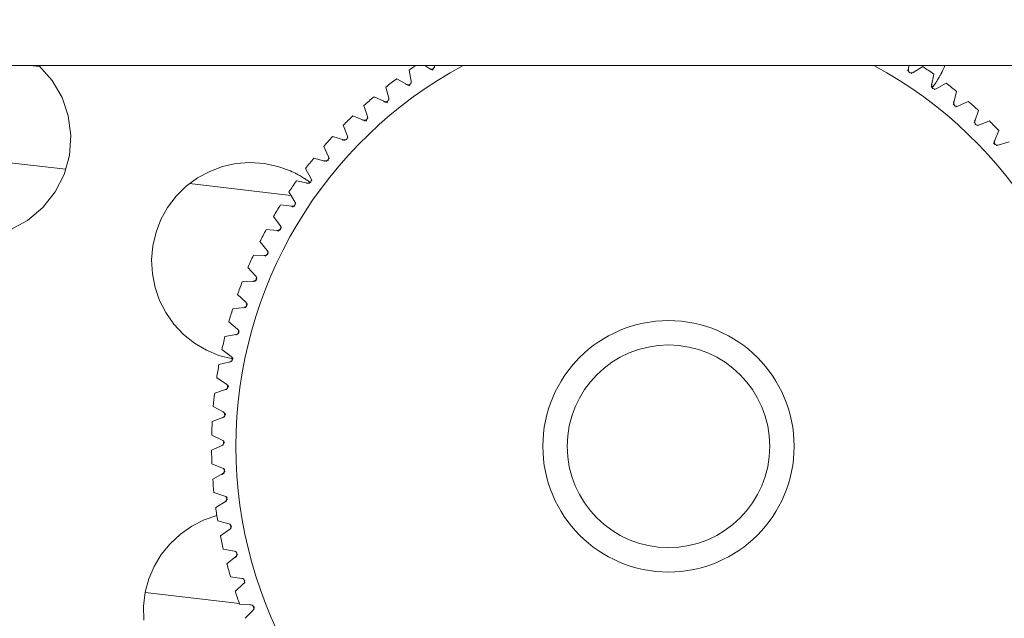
# Model space of a CAD drawing. Header units: metres. Extents: x 1306 to 1412, y -79 to 41.
# Tile 354 of 656: x 1360.8129 to 1360.8452, y -16.9671 to -16.9475. Entities that reach past the tile are written whole.
import ezdxf

# ---------------------------------------------------------------- set-up
doc = ezdxf.new("R2010")
doc.units = ezdxf.units.M
doc.header["$PDMODE"] = 65
doc.linetypes.add('AUSGEZOGEN', pattern=[0])
doc.layers.add('XR$3$Maßlinie 1_50', color=7, linetype='AUSGEZOGEN', lineweight=25)
doc.layers.add('XR$4$Möblierung', color=4, linetype='AUSGEZOGEN', lineweight=13)
doc.styles.add('ARIAL', font='arial.ttf')
doc.dimstyles.new('DIMSTYLE_11', dxfattribs={"dimtxt": 0.15, "dimasz": 0.03000000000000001, "dimexe": 0, "dimexo": 0, "dimgap": 0.075, "dimtad": 2, "dimrnd": 0.005, "dimzin": 4, "dimdsep": 46, "dimtxsty": 'ARIAL', "dimblk1": 'ALL_ML_STRICH', "dimblk2": 'ALL_ML_STRICH', "dimsah": 1, "dimcen": 0, "dimclrd": 3, "dimclre": 3, "dimclrt": 3, "dimadec": 0, "dimazin": 0, "dimtfac": 1, "dimtdec": 0, "dimtix": 1, "dimtmove": 2, "dimatfit": 3, "dimfxl": 0, "dimtzin": 0, "dimlwd": 0, "dimlwe": 25, "dimarcsym": 0})
doc.dimstyles.new('DIMSTYLE_12', dxfattribs={"dimtxt": 0.15, "dimasz": 0.03000000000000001, "dimexe": 0, "dimexo": 0, "dimgap": 0.075, "dimtad": 2, "dimdec": 3, "dimrnd": 0.005, "dimzin": 4, "dimdsep": 46, "dimtxsty": 'ARIAL', "dimblk1": 'ALL_ML_STRICH', "dimblk2": 'ALL_ML_STRICH', "dimsah": 1, "dimcen": 0, "dimclrd": 3, "dimclre": 3, "dimclrt": 3, "dimadec": 0, "dimazin": 0, "dimtfac": 1, "dimtdec": 0, "dimtix": 1, "dimtmove": 2, "dimatfit": 3, "dimfxl": 0, "dimtzin": 0, "dimlwd": 0, "dimlwe": 25, "dimarcsym": 0})
doc.dimstyles.new('DIMSTYLE_24', dxfattribs={"dimtxt": 0.225, "dimasz": 0.15, "dimexe": 0, "dimexo": 0, "dimgap": 0.1125, "dimtad": 2, "dimrnd": 0.005, "dimzin": 4, "dimdsep": 46, "dimtxsty": 'ARIAL', "dimblk1": 'ALL_ML_STRICH', "dimblk2": 'ALL_ML_STRICH', "dimsah": 1, "dimcen": 0, "dimclrd": 3, "dimclre": 3, "dimclrt": 3, "dimadec": 0, "dimazin": 0, "dimtfac": 1, "dimtdec": 0, "dimtix": 1, "dimtmove": 2, "dimatfit": 3, "dimfxl": 0, "dimtzin": 0, "dimlwd": 0, "dimlwe": 25, "dimarcsym": 0})
doc.dimstyles.new('DIMSTYLE_6', dxfattribs={"dimtxt": 0.15, "dimasz": 0.15, "dimexe": 0, "dimexo": 0, "dimgap": 0.075, "dimtad": 2, "dimrnd": 0.005, "dimzin": 4, "dimdsep": 46, "dimtxsty": 'ARIAL', "dimblk1": 'ALL_ML_STRICH', "dimblk2": 'ALL_ML_STRICH', "dimsah": 1, "dimcen": 0, "dimclrd": 3, "dimclre": 3, "dimclrt": 3, "dimadec": 0, "dimazin": 0, "dimtfac": 1, "dimtdec": 0, "dimtix": 1, "dimtmove": 2, "dimatfit": 3, "dimfxl": 0, "dimtzin": 0, "dimlwd": 0, "dimlwe": 25, "dimarcsym": 0})

# ---------------------------------------------------------------- blocks, each defined once
blk = doc.blocks.new('ALL_ML_STRICH')
at = {"color": 0, "linetype": 'ByBlock', "lineweight": -2}
for p, q in [((0, -0.5), (0, 0.5)), ((-0.3, -0.3), (0.3, 0.3)), ((-1, 0), (0.5, 0))]:
    blk.add_line(p, q, dxfattribs=at)
blk = doc.blocks.new('*D765')
at = {"layer": 'DEFPOINTS', "color": 3, "linetype": 'AUSGEZOGEN', "lineweight": 25, "transparency": 33554687}
for p in [(1342.770147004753, -10.15909497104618), (1342.770147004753, -20.11080697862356), (1361.060147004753, -20.30015715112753)]:
    blk.add_point(p, dxfattribs=at)
at = {"layer": 'XR$3$Maßlinie 1_50', "color": 3, "linetype": 'AUSGEZOGEN', "lineweight": -2, "transparency": 33554687}
for p, q in [((1342.770147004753, -10.20909497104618), (1342.770147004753, -10.15909497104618)), ((1342.770147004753, -10.15909497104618), (1361.060147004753, -10.15909497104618)), ((1361.060147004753, -10.20909497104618), (1361.060147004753, -10.15909497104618))]:
    blk.add_line(p, q, dxfattribs=at)
at = {"layer": 'XR$3$Maßlinie 1_50', "color": 3, "linetype": 'AUSGEZOGEN', "lineweight": 25, "transparency": 33554687, "xscale": 0.03000000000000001, "yscale": 0.03000000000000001, "zscale": 0.03000000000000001, "rotation": 180}
blk.add_blockref('ALL_ML_STRICH', (1342.770147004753, -10.15909497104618), dxfattribs=at)
at = {"layer": 'XR$3$Maßlinie 1_50', "color": 3, "linetype": 'AUSGEZOGEN', "lineweight": 25, "transparency": 33554687, "xscale": 0.03000000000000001, "yscale": 0.03000000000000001, "zscale": 0.03000000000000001}
blk.add_blockref('ALL_ML_STRICH', (1361.060147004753, -10.15909497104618), dxfattribs=at)
at = {"layer": 'XR$3$Maßlinie 1_50', "color": 3, "linetype": 'AUSGEZOGEN', "lineweight": 25, "transparency": 33554687, "insert": (1351.919076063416, -10.03153699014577), "char_height": 0.15, "width": 0.6, "attachment_point": 5, "style": 'ARIAL'}
blk.add_mtext('\\W0.80;\\A1;{\\A1;{18.29\\H0.099000;\\S^ ;}}', dxfattribs=at)
blk = doc.blocks.new('*D782')
at = {"layer": 'DEFPOINTS', "color": 3, "linetype": 'AUSGEZOGEN', "lineweight": 25, "transparency": 33554687}
for p in [(1343.120147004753, -10.95909497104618), (1343.120147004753, -20.11122102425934), (1361.060147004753, -20.50340109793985)]:
    blk.add_point(p, dxfattribs=at)
at = {"layer": 'XR$3$Maßlinie 1_50', "color": 3, "linetype": 'AUSGEZOGEN', "lineweight": -2, "transparency": 33554687}
for p, q in [((1343.120147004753, -11.00909497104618), (1343.120147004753, -10.95909497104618)), ((1343.120147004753, -10.95909497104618), (1361.060147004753, -10.95909497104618)), ((1361.060147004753, -11.00909497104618), (1361.060147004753, -10.95909497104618))]:
    blk.add_line(p, q, dxfattribs=at)
at = {"layer": 'XR$3$Maßlinie 1_50', "color": 3, "linetype": 'AUSGEZOGEN', "lineweight": 25, "transparency": 33554687, "xscale": 0.03000000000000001, "yscale": 0.03000000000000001, "zscale": 0.03000000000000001, "rotation": 180}
blk.add_blockref('ALL_ML_STRICH', (1343.120147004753, -10.95909497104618), dxfattribs=at)
at = {"layer": 'XR$3$Maßlinie 1_50', "color": 3, "linetype": 'AUSGEZOGEN', "lineweight": 25, "transparency": 33554687, "xscale": 0.03000000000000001, "yscale": 0.03000000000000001, "zscale": 0.03000000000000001}
blk.add_blockref('ALL_ML_STRICH', (1361.060147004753, -10.95909497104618), dxfattribs=at)
at = {"layer": 'XR$3$Maßlinie 1_50', "color": 3, "linetype": 'AUSGEZOGEN', "lineweight": 25, "transparency": 33554687, "insert": (1352.094444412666, -10.83153699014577), "char_height": 0.15, "width": 0.6, "attachment_point": 5, "style": 'ARIAL'}
blk.add_mtext('\\W0.80;\\A1;{\\A1;{17.94\\H0.099000;\\S^ ;}}', dxfattribs=at)
blk = doc.blocks.new('*D899')
at = {"layer": 'DEFPOINTS', "color": 3, "linetype": 'AUSGEZOGEN', "lineweight": 25, "transparency": 33554687}
for p in [(1342.770147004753, -8.559094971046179), (1361.240147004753, -14.91824644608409), (1342.770147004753, -18.60157549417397)]:
    blk.add_point(p, dxfattribs=at)
at = {"layer": 'XR$3$Maßlinie 1_50', "color": 3, "linetype": 'AUSGEZOGEN', "lineweight": -2, "transparency": 33554687}
for p, q in [((1342.770147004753, -9.15909497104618), (1342.770147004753, -8.559094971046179)), ((1342.770147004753, -8.559094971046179), (1361.240147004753, -8.559094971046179)), ((1361.240147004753, -9.15909497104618), (1361.240147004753, -8.559094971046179))]:
    blk.add_line(p, q, dxfattribs=at)
at = {"layer": 'XR$3$Maßlinie 1_50', "color": 3, "linetype": 'AUSGEZOGEN', "lineweight": 25, "transparency": 33554687, "xscale": 0.15, "yscale": 0.15, "zscale": 0.15, "rotation": 180}
blk.add_blockref('ALL_ML_STRICH', (1342.770147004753, -8.559094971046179), dxfattribs=at)
at = {"layer": 'XR$3$Maßlinie 1_50', "color": 3, "linetype": 'AUSGEZOGEN', "lineweight": 25, "transparency": 33554687, "xscale": 0.15, "yscale": 0.15, "zscale": 0.15}
blk.add_blockref('ALL_ML_STRICH', (1361.240147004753, -8.559094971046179), dxfattribs=at)
at = {"layer": 'XR$3$Maßlinie 1_50', "color": 3, "linetype": 'AUSGEZOGEN', "lineweight": 25, "transparency": 33554687, "insert": (1352.011101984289, -8.392604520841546), "char_height": 0.225, "width": 0.8999999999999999, "attachment_point": 5, "style": 'ARIAL'}
blk.add_mtext('\\W0.80;\\A1;{\\fArial|i0|b1;\\A1;{18.47\\H0.148500;\\S^ ;}}', dxfattribs=at)
blk = doc.blocks.new('*D929')
at = {"layer": 'DEFPOINTS', "color": 3, "linetype": 'AUSGEZOGEN', "lineweight": 25, "transparency": 33554687}
for p in [(1362.146242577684, -15.15824644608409), (1340.424074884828, -17.54324644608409), (1364.271242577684, -17.54324644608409)]:
    blk.add_point(p, dxfattribs=at)
at = {"layer": 'XR$3$Maßlinie 1_50', "color": 3, "linetype": 'AUSGEZOGEN', "lineweight": -2, "transparency": 33554687}
for p, q in [((1340.474074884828, -15.15824644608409), (1340.424074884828, -15.15824644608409)), ((1340.424074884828, -17.54324644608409), (1340.424074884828, -15.15824644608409)), ((1340.474074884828, -17.54324644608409), (1340.424074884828, -17.54324644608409))]:
    blk.add_line(p, q, dxfattribs=at)
at = {"layer": 'XR$3$Maßlinie 1_50', "color": 3, "linetype": 'AUSGEZOGEN', "lineweight": 25, "transparency": 33554687, "xscale": 0.03000000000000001, "yscale": 0.03000000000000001, "zscale": 0.03000000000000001}
for p, rotation in [((1340.424074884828, -15.15824644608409), 90), ((1340.424074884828, -17.54324644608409), 270)]:
    blk.add_blockref('ALL_ML_STRICH', p, dxfattribs=dict(at, rotation=rotation))
at = {"layer": 'XR$3$Maßlinie 1_50', "color": 3, "linetype": 'AUSGEZOGEN', "lineweight": 25, "transparency": 33554687, "insert": (1340.29641458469, -16.32984057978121), "char_height": 0.15, "width": 0.6, "attachment_point": 5, "rotation": 90, "style": 'ARIAL'}
blk.add_mtext('\\W0.80;\\A1;{\\A1;{2.38\\H0.099000;\\S5^ ;}}', dxfattribs=at)
blk = doc.blocks.new('*D938')
at = {"layer": 'DEFPOINTS', "color": 3, "linetype": 'AUSGEZOGEN', "lineweight": 25, "transparency": 33554687}
for p in [(1364.96914176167, -15.15824644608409), (1338.824074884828, -20.29324644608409), (1364.656959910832, -20.29324644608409)]:
    blk.add_point(p, dxfattribs=at)
at = {"layer": 'XR$3$Maßlinie 1_50', "color": 3, "linetype": 'AUSGEZOGEN', "lineweight": -2, "transparency": 33554687}
for p, q in [((1338.874074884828, -15.15824644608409), (1338.824074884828, -15.15824644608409)), ((1338.824074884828, -20.29324644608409), (1338.824074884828, -15.15824644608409)), ((1338.874074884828, -20.29324644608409), (1338.824074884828, -20.29324644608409))]:
    blk.add_line(p, q, dxfattribs=at)
at = {"layer": 'XR$3$Maßlinie 1_50', "color": 3, "linetype": 'AUSGEZOGEN', "lineweight": 25, "transparency": 33554687, "xscale": 0.03000000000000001, "yscale": 0.03000000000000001, "zscale": 0.03000000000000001}
for p, rotation in [((1338.824074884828, -15.15824644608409), 90), ((1338.824074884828, -20.29324644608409), 270)]:
    blk.add_blockref('ALL_ML_STRICH', p, dxfattribs=dict(at, rotation=rotation))
at = {"layer": 'XR$3$Maßlinie 1_50', "color": 3, "linetype": 'AUSGEZOGEN', "lineweight": 25, "transparency": 33554687, "insert": (1338.696414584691, -17.70484057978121), "char_height": 0.15, "width": 0.6, "attachment_point": 5, "rotation": 90, "style": 'ARIAL'}
blk.add_mtext('\\W0.80;\\A1;{\\A1;{5.13\\H0.099000;\\S5^ ;}}', dxfattribs=at)
blk = doc.blocks.new('*D963')
at = {"layer": 'DEFPOINTS', "color": 3, "linetype": 'AUSGEZOGEN', "lineweight": 25, "transparency": 33554687}
for p in [(1360.315868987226, -16.2182464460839), (1360.170906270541, -17.81824644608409), (1361.000147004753, -17.81824644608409)]:
    blk.add_point(p, dxfattribs=at)
at = {"layer": 'XR$3$Maßlinie 1_50', "color": 3, "linetype": 'AUSGEZOGEN', "lineweight": -2, "transparency": 33554687}
for p, q in [((1360.220906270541, -16.2182464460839), (1360.170906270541, -16.2182464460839)), ((1360.170906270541, -17.81824644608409), (1360.170906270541, -16.2182464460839)), ((1360.220906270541, -17.81824644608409), (1360.170906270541, -17.81824644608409))]:
    blk.add_line(p, q, dxfattribs=at)
at = {"layer": 'XR$3$Maßlinie 1_50', "color": 3, "linetype": 'AUSGEZOGEN', "lineweight": 25, "transparency": 33554687, "xscale": 0.15, "yscale": 0.15, "zscale": 0.15}
for p, rotation in [((1360.170906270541, -16.2182464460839), 90), ((1360.170906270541, -17.81824644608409), 270)]:
    blk.add_blockref('ALL_ML_STRICH', p, dxfattribs=dict(at, rotation=rotation))
at = {"layer": 'XR$3$Maßlinie 1_50', "color": 3, "linetype": 'AUSGEZOGEN', "lineweight": 25, "transparency": 33554687, "insert": (1360.043348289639, -17.00937332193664), "char_height": 0.15, "width": 0.4799999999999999, "attachment_point": 5, "rotation": 90, "style": 'ARIAL'}
blk.add_mtext('\\W0.80;\\A1;{\\A1;{1.60\\H0.099000;\\S^ ;}}', dxfattribs=at)
blk = doc.blocks.new('*D1085')
at = {"layer": 'DEFPOINTS', "color": 3, "linetype": 'AUSGEZOGEN', "lineweight": 25, "transparency": 33554687}
for p in [(1366.101203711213, -15.15824644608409), (1339.624074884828, -17.54324644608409), (1365.92579072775, -17.54324644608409)]:
    blk.add_point(p, dxfattribs=at)
at = {"layer": 'XR$3$Maßlinie 1_50', "color": 3, "linetype": 'AUSGEZOGEN', "lineweight": -2, "transparency": 33554687}
for p, q in [((1339.674074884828, -15.15824644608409), (1339.624074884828, -15.15824644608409)), ((1339.624074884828, -17.54324644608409), (1339.624074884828, -15.15824644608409)), ((1339.674074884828, -17.54324644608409), (1339.624074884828, -17.54324644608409))]:
    blk.add_line(p, q, dxfattribs=at)
at = {"layer": 'XR$3$Maßlinie 1_50', "color": 3, "linetype": 'AUSGEZOGEN', "lineweight": 25, "transparency": 33554687, "xscale": 0.03000000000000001, "yscale": 0.03000000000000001, "zscale": 0.03000000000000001}
for p, rotation in [((1339.624074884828, -15.15824644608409), 90), ((1339.624074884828, -17.54324644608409), 270)]:
    blk.add_blockref('ALL_ML_STRICH', p, dxfattribs=dict(at, rotation=rotation))
at = {"layer": 'XR$3$Maßlinie 1_50', "color": 3, "linetype": 'AUSGEZOGEN', "lineweight": 25, "transparency": 33554687, "insert": (1339.49641458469, -16.3298405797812), "char_height": 0.15, "width": 0.6, "attachment_point": 5, "rotation": 90, "style": 'ARIAL'}
blk.add_mtext('\\W0.80;\\A1;{\\A1;{2.38\\H0.099000;\\S5^ ;}}', dxfattribs=at)
blk = doc.blocks.new('COMPLEXOBJECT_326')
at = {"layer": 'XR$4$Möblierung', "color": 52, "linetype": 'AUSGEZOGEN', "lineweight": 13, "transparency": 33554687}
for p, q in [((1361.026628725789, -16.94899408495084), (1360.632078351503, -16.94899408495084)), ((1360.813537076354, -16.94903419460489), (1360.813191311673, -16.94899408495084)), ((1360.825648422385, -16.94914591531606), (1360.825716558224, -16.94951552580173)), ((1360.825864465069, -16.94899974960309), (1360.825861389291, -16.94899382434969)), ((1360.826331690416, -16.94910454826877), (1360.826161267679, -16.94899408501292)), ((1360.826483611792, -16.94899408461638), (1360.826485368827, -16.94900871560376)), ((1360.842039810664, -16.94913158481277), (1360.842058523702, -16.94899408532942)), ((1360.842510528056, -16.94903041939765), (1360.842191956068, -16.94922983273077)), ((1360.825569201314, -16.94962081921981), (1360.825241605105, -16.94943660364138)), ((1360.842800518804, -16.94965047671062), (1360.842874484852, -16.94928198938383)), ((1360.824889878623, -16.94970500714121), (1360.824981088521, -16.95006961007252)), ((1360.843276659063, -16.94957906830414), (1360.8429461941, -16.94975808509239)), ((1360.824840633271, -16.95018394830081), (1360.824502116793, -16.95002066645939)), ((1360.84352714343, -16.9502161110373), (1360.843624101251, -16.94985299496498)), ((1360.824167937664, -16.95031062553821), (1360.824281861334, -16.95066878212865)), ((1360.844006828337, -16.95017474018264), (1360.843665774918, -16.95033265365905)), ((1360.824148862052, -16.95079171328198), (1360.823800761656, -16.95065000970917)), ((1360.844216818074, -16.95082625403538), (1360.844336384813, -16.95046994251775)), ((1360.823485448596, -16.95096037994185), (1360.823621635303, -16.95131067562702)), ((1360.844698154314, -16.9508150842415), (1360.844347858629, -16.95095127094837)), ((1360.82349661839, -16.95144171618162), (1360.823140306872, -16.9513221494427)), ((1360.844866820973, -16.95147849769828), (1360.845008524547, -16.9511303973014)), ((1360.814384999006, -16.95240434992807), (1360.808059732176, -16.95167060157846)), ((1360.822845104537, -16.95165170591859), (1360.823003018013, -16.95199275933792)), ((1360.845347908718, -16.95149757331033), (1360.844989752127, -16.95161149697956)), ((1360.822886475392, -16.9521313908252), (1360.822523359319, -16.95203443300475)), ((1360.822249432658, -16.95238187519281), (1360.822428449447, -16.95271234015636)), ((1360.821771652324, -16.95326122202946), (1360.818437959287, -16.95287450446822)), ((1360.822320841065, -16.9528580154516), (1360.821952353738, -16.95278404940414)), ((1360.821700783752, -16.95314800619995), (1360.821900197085, -16.95346657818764)), ((1360.821801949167, -16.95361872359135), (1360.821429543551, -16.95356804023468)), ((1360.821201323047, -16.95394707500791), (1360.821420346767, -16.95425249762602)), ((1360.821331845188, -16.95441051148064), (1360.820956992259, -16.95438331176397)), ((1360.820753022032, -16.95477592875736), (1360.820990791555, -16.95506699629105)), ((1360.820912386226, -16.95523025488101), (1360.82053656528, -16.95522664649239)), ((1360.820357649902, -16.95563129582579), (1360.820613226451, -16.95590685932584)), ((1360.820545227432, -16.95607471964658), (1360.820169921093, -16.9560947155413)), ((1360.820016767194, -16.95650980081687), (1360.820289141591, -16.95676877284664)), ((1360.82023181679, -16.95694057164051), (1360.819858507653, -16.9569840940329)), ((1360.819731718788, -16.95740797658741), (1360.8200198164, -16.95764933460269)), ((1360.819973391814, -16.95782439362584), (1360.819603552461, -16.95789127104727)), ((1360.819503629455, -16.95832227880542), (1360.819806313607, -16.9585450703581)), ((1360.819770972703, -16.958722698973), (1360.819406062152, -16.95881266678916)), ((1360.81933340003, -16.95924909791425), (1360.819649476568, -16.9594524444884)), ((1360.819625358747, -16.95963194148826), (1360.819266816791, -16.95974464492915)), ((1360.819221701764, -16.96018477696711), (1360.819549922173, -16.9603678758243)), ((1360.819537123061, -16.96054853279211), (1360.819186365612, -16.96068352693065)), ((1360.819168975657, -16.96112562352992), (1360.819508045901, -16.9612877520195)), ((1360.819506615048, -16.96146885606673), (1360.819165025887, -16.96162560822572)), ((1360.819175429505, -16.96206792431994), (1360.819524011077, -16.96220844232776)), ((1360.819533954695, -16.96238927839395), (1360.819202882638, -16.96256716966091)), ((1360.819241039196, -16.96300796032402), (1360.819597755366, -16.96312631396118)), ((1360.819619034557, -16.96330616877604), (1360.819299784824, -16.96350449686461)), ((1360.819365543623, -16.96394202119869), (1360.819728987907, -16.96403774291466)), ((1360.819761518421, -16.96421590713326), (1360.819455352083, -16.96443388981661)), ((1360.819548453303, -16.96486642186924), (1360.819917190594, -16.96493913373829)), ((1360.819960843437, -16.96511490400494), (1360.81966896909, -16.96535168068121)), ((1360.819789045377, -16.96577751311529), (1360.820161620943, -16.96582692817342)), ((1360.816983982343, -16.96629636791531), (1360.820080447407, -16.96665556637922)), ((1360.820216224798, -16.96599961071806), (1360.819939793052, -16.96625424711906)), ((1360.820086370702, -16.96667169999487), (1360.820461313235, -16.96669762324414)), ((1360.820526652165, -16.96686653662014), (1360.820266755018, -16.96713802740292)), ((1360.820415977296, -16.96669448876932), (1360.820486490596, -16.96670266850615))]:
    blk.add_line(p, q, dxfattribs=at)
for points in [[(1360.813493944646, -16.94899428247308), (1360.8139315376, -16.94948676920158), (1360.814256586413, -16.95004587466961), (1360.814460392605, -16.95064504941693), (1360.814545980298, -16.95129462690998), (1360.814497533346, -16.95195291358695), (1360.814323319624, -16.9525752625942), (1360.814034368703, -16.95314069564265), (1360.813626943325, -16.95365562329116), (1360.813120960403, -16.95407868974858), (1360.812555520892, -16.95438599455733)], [(1360.826485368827, -16.94900871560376), (1360.826484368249, -16.94904226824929), (1360.826482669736, -16.94907594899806), (1360.826482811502, -16.94905920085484), (1360.826480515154, -16.94907609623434), (1360.826473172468, -16.94905889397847), (1360.826461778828, -16.94907550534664), (1360.826443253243, -16.94910028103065), (1360.826423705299, -16.94912495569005), (1360.826403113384, -16.94914928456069), (1360.826431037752, -16.94912457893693), (1360.826447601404, -16.94909944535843), (1360.826423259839, -16.94911256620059), (1360.826388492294, -16.94912772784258), (1360.826400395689, -16.94912068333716), (1360.826380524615, -16.94912675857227), (1360.826352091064, -16.94912868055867), (1360.826372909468, -16.94911445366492), (1360.826354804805, -16.94911131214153), (1360.826328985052, -16.94910500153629), (1360.826303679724, -16.94909795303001), (1360.826329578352, -16.9491084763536), (1360.826313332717, -16.94910310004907), (1360.82634804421, -16.94910950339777), (1360.826331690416, -16.94910454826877)], [(1360.842191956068, -16.94922983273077), (1360.842161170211, -16.94924321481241), (1360.842129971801, -16.94925601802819), (1360.842145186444, -16.94924901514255), (1360.842128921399, -16.94925413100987), (1360.842143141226, -16.94924074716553), (1360.842125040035, -16.94923809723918), (1360.84209646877, -16.9492329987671), (1360.842067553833, -16.94922693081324), (1360.842083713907, -16.94923695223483), (1360.842103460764, -16.94923854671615), (1360.842079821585, -16.94922427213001), (1360.842049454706, -16.94920183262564), (1360.842061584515, -16.94920848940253), (1360.842046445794, -16.94919421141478), (1360.842030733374, -16.94917157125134), (1360.842015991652, -16.94914839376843), (1360.842045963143, -16.94916812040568), (1360.842040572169, -16.94915173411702), (1360.842034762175, -16.94912702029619), (1360.842038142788, -16.94914833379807), (1360.842035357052, -16.94913134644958), (1360.84203514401, -16.94911862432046), (1360.842039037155, -16.94913987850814), (1360.842039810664, -16.94913158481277)], [(1360.843239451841, -16.94899405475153), (1360.843212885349, -16.94905836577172), (1360.84319854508, -16.94908978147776), (1360.843170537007, -16.94915301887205), (1360.843157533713, -16.94917917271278), (1360.843144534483, -16.9492053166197), (1360.843132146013, -16.94923152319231), (1360.843124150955, -16.94924716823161), (1360.843103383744, -16.94928610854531), (1360.843083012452, -16.9493251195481), (1360.843074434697, -16.94934062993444), (1360.843052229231, -16.94937918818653), (1360.84303041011, -16.94941784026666), (1360.843021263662, -16.94943318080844), (1360.842997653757, -16.94947126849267), (1360.842974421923, -16.9495094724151), (1360.84296471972, -16.94952460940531), (1360.84293974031, -16.94956213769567), (1360.842915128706, -16.94959980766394), (1360.842904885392, -16.94961470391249), (1360.842878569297, -16.94965158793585), (1360.842852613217, -16.94968863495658), (1360.84284184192, -16.94970325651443), (1360.842852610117, -16.94968864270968), (1360.842819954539, -16.94973229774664)], [(1360.825716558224, -16.94951552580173), (1360.82571766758, -16.94954907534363), (1360.82571808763, -16.94958279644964), (1360.825717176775, -16.94956607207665), (1360.82571594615, -16.94958307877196), (1360.825707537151, -16.94956637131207), (1360.825697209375, -16.9495836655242), (1360.825680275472, -16.94960955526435), (1360.825662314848, -16.94963540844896), (1360.825643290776, -16.94966098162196), (1360.825669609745, -16.94963457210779), (1360.825684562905, -16.94960844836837), (1360.825661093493, -16.94962307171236), (1360.825627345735, -16.94964038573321), (1360.82563878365, -16.94963260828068), (1360.825619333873, -16.94963991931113), (1360.82559107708, -16.94964362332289), (1360.825610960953, -16.94962811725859), (1360.825592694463, -16.9496261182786), (1360.825566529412, -16.94962144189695), (1360.825540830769, -16.9496159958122), (1360.825567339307, -16.94962487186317), (1360.825550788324, -16.94962052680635), (1360.825585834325, -16.94962473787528), (1360.825569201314, -16.94962081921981)], [(1360.8429461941, -16.94975808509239), (1360.842914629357, -16.94976950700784), (1360.842882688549, -16.94978032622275), (1360.842898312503, -16.94977429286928), (1360.842881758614, -16.94977837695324), (1360.842896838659, -16.94976559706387), (1360.842878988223, -16.94976149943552), (1360.842850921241, -16.94975377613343), (1360.842822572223, -16.94974506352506), (1360.84283795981, -16.94975681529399), (1360.842818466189, -16.94975022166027), (1360.842843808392, -16.94974713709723), (1360.842830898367, -16.94973212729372), (1360.842812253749, -16.94970817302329), (1360.842794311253, -16.94968336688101), (1360.842797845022, -16.94970405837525), (1360.842785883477, -16.94968734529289), (1360.842808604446, -16.94970140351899), (1360.842806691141, -16.94968335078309), (1360.842804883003, -16.94965696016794), (1360.842803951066, -16.94963077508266), (1360.842803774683, -16.949604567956), (1360.842795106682, -16.94963287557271), (1360.842796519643, -16.94964990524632), (1360.842800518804, -16.94965047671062)], [(1360.824981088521, -16.95006961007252), (1360.824984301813, -16.95010302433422), (1360.824986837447, -16.95013665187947), (1360.824984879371, -16.95012001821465), (1360.824984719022, -16.95013706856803), (1360.824975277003, -16.95012092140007), (1360.824966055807, -16.95013883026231), (1360.8249507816, -16.95016573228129), (1360.824934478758, -16.95019266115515), (1360.82491709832, -16.95021937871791), (1360.824941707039, -16.9501913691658), (1360.824954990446, -16.95016435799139), (1360.824932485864, -16.95018042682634), (1360.824899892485, -16.95019982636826), (1360.824910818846, -16.95019134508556), (1360.824891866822, -16.95019986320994), (1360.824863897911, -16.95020533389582), (1360.82488276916, -16.95018861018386), (1360.824864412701, -16.95018776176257), (1360.824838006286, -16.95018473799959), (1360.82481201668, -16.95018091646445), (1360.824839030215, -16.95018811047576), (1360.824822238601, -16.95018481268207), (1360.824857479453, -16.95018681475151), (1360.824840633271, -16.95018394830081)], [(1360.843665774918, -16.95033265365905), (1360.843633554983, -16.95034207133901), (1360.843600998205, -16.95035086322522), (1360.843616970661, -16.95034582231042), (1360.843600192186, -16.95034885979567), (1360.843616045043, -16.95033705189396), (1360.843598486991, -16.95033184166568), (1360.843570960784, -16.9503223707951), (1360.843543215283, -16.95031189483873), (1360.843557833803, -16.95032459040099), (1360.843538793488, -16.95031678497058), (1360.843564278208, -16.95031529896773), (1360.843552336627, -16.95029950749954), (1360.843535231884, -16.95027443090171), (1360.843518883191, -16.9502485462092), (1360.843521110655, -16.95026941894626), (1360.843510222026, -16.95025198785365), (1360.843532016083, -16.95026744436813), (1360.843531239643, -16.95024930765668), (1360.843531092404, -16.9502228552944), (1360.843531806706, -16.95019666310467), (1360.843533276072, -16.95017049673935), (1360.843522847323, -16.95019820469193), (1360.843523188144, -16.95021528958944), (1360.84352714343, -16.9502161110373)], [(1360.824281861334, -16.95066878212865), (1360.824287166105, -16.95070192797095), (1360.82429180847, -16.95073533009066), (1360.824288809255, -16.95071885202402), (1360.824289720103, -16.95073587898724), (1360.824279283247, -16.95072035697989), (1360.824271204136, -16.95073880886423), (1360.824257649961, -16.95076661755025), (1360.824243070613, -16.9507945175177), (1360.824227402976, -16.95082227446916), (1360.824250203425, -16.95079277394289), (1360.824261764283, -16.95076498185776), (1360.824240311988, -16.95078243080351), (1360.824209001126, -16.95080383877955), (1360.824219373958, -16.95079468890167), (1360.824200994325, -16.95080438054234), (1360.824173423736, -16.95081159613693), (1360.824191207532, -16.95079372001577), (1360.824172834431, -16.95079402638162), (1360.824146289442, -16.95079266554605), (1360.824120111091, -16.95079048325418), (1360.824147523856, -16.95079596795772), (1360.824130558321, -16.95079373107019), (1360.824165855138, -16.95079351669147), (1360.824148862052, -16.95079171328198)], [(1360.844347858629, -16.95095127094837), (1360.84431511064, -16.9509586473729), (1360.844282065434, -16.95096537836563), (1360.844298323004, -16.95096135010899), (1360.844281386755, -16.95096332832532), (1360.844297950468, -16.95095253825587), (1360.844280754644, -16.95094623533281), (1360.844253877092, -16.95093505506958), (1360.844226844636, -16.95092285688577), (1360.844240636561, -16.95093644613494), (1360.844222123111, -16.95092746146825), (1360.844247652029, -16.95092757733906), (1360.844236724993, -16.95091106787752), (1360.844221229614, -16.95088496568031), (1360.844206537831, -16.95085810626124), (1360.844207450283, -16.95087907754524), (1360.844197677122, -16.95086099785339), (1360.844218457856, -16.95087779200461), (1360.844218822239, -16.95085964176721), (1360.844220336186, -16.9508332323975), (1360.844222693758, -16.95080713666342), (1360.844225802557, -16.95078111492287), (1360.84421365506, -16.95080811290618), (1360.844212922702, -16.95082518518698), (1360.844216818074, -16.95082625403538)], [(1360.823621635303, -16.95131067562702), (1360.823629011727, -16.95134342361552), (1360.82363574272, -16.95137646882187), (1360.823631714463, -16.95136021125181), (1360.82363369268, -16.95137714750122), (1360.82362290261, -16.95136058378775), (1360.823616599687, -16.95137777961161), (1360.823605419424, -16.95140465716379), (1360.82359322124, -16.95143168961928), (1360.823606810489, -16.95141789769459), (1360.823597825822, -16.95143641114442), (1360.823597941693, -16.95141088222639), (1360.823581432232, -16.95142180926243), (1360.823555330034, -16.95143730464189), (1360.823528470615, -16.95145199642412), (1360.823549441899, -16.95145108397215), (1360.823531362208, -16.95146085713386), (1360.823548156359, -16.95144007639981), (1360.823530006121, -16.95143971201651), (1360.823503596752, -16.95143819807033), (1360.823477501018, -16.95143584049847), (1360.823451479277, -16.95143273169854), (1360.823478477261, -16.95144487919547), (1360.823495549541, -16.95144561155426), (1360.82349661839, -16.95144171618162)], [(1360.844989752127, -16.95161149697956), (1360.844956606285, -16.95161680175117), (1360.844923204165, -16.95162144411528), (1360.844939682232, -16.95161844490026), (1360.844922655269, -16.95161935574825), (1360.844938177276, -16.95160891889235), (1360.844919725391, -16.95160083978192), (1360.844891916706, -16.95158728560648), (1360.844864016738, -16.95157270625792), (1360.844836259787, -16.95155703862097), (1360.844865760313, -16.95157983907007), (1360.844893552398, -16.95159139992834), (1360.844876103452, -16.95156994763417), (1360.844854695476, -16.95153863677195), (1360.844863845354, -16.9515490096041), (1360.844854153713, -16.95153062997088), (1360.844846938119, -16.95150305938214), (1360.84486481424, -16.95152084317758), (1360.844864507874, -16.95150247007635), (1360.84486586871, -16.95147592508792), (1360.844868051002, -16.95144974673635), (1360.844862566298, -16.9514771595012), (1360.844864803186, -16.95146019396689), (1360.844865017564, -16.95149549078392), (1360.844866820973, -16.95147849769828)], [(1360.823003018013, -16.95199275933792), (1360.823012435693, -16.95202497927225), (1360.82302122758, -16.95205753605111), (1360.823016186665, -16.95204156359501), (1360.82301922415, -16.9520583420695), (1360.823007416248, -16.95204248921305), (1360.82300220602, -16.95206004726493), (1360.82299273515, -16.95208757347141), (1360.822982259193, -16.95211531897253), (1360.822994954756, -16.95210070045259), (1360.822987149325, -16.95211974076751), (1360.822985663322, -16.95209425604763), (1360.822969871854, -16.95210619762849), (1360.822944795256, -16.95212330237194), (1360.822918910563, -16.95213965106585), (1360.822939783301, -16.95213742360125), (1360.822922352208, -16.95214831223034), (1360.822937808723, -16.95212651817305), (1360.822919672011, -16.9521272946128), (1360.822893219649, -16.95212744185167), (1360.822867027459, -16.95212672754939), (1360.822840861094, -16.9521252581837), (1360.822868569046, -16.95213568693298), (1360.822885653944, -16.95213534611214), (1360.822886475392, -16.9521313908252)], [(1360.819847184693, -16.95862512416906), (1360.819405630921, -16.95851034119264), (1360.818996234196, -16.95834066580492), (1360.81860684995, -16.95811093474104), (1360.818244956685, -16.9578236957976), (1360.817926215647, -16.95748542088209), (1360.81766100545, -16.95710762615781), (1360.817454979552, -16.95670634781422), (1360.817309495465, -16.95628680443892), (1360.817220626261, -16.95583799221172), (1360.817194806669, -16.95537440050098), (1360.81723682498, -16.95491170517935), (1360.817341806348, -16.9544653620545), (1360.817502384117, -16.95405022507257), (1360.817722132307, -16.95365733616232), (1360.818000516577, -16.95328938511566), (1360.81833118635, -16.9529622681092), (1360.81870377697, -16.95268766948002), (1360.819102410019, -16.95247148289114), (1360.819517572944, -16.95231661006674), (1360.819962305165, -16.95221806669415), (1360.820424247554, -16.95218140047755), (1360.820887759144, -16.95221225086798), (1360.821337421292, -16.9523071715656), (1360.821757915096, -16.95245857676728)], [(1360.821757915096, -16.95245857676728), (1360.821813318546, -16.95248355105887), (1360.821840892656, -16.9524970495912), (1360.821896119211, -16.95252342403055), (1360.821918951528, -16.95253543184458), (1360.821941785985, -16.95254744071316), (1360.821964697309, -16.952558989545), (1360.821978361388, -16.95256634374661), (1360.822012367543, -16.95258532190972), (1360.822046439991, -16.95260399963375), (1360.822059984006, -16.95261179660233), (1360.822093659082, -16.95263187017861), (1360.822127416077, -16.95265164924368), (1360.822140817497, -16.95265988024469), (1360.822174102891, -16.95268102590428), (1360.822207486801, -16.95270188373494), (1360.822220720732, -16.95271053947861), (1360.822253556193, -16.95273273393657), (1360.822286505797, -16.95275464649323), (1360.822299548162, -16.95276371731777), (1360.8223318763, -16.95278693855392), (1360.822364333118, -16.95280988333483), (1360.822377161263, -16.95281936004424), (1360.822364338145, -16.95280988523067), (1360.822402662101, -16.95283857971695)], [(1360.822428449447, -16.95271234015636), (1360.822439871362, -16.95274390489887), (1360.822450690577, -16.95277584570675), (1360.822444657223, -16.95276022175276), (1360.822448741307, -16.95277677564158), (1360.822435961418, -16.95276169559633), (1360.82243186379, -16.95277954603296), (1360.822424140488, -16.95280761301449), (1360.822415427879, -16.95283596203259), (1360.822427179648, -16.95282057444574), (1360.822420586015, -16.95284006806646), (1360.822417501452, -16.95281472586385), (1360.822402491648, -16.95282763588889), (1360.822378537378, -16.95284628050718), (1360.822353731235, -16.95286422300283), (1360.82237442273, -16.95286068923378), (1360.822357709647, -16.95287265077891), (1360.822371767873, -16.95284992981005), (1360.822353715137, -16.95285184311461), (1360.822327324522, -16.95285365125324), (1360.822301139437, -16.9528545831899), (1360.82227493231, -16.95285475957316), (1360.822303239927, -16.95286342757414), (1360.822320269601, -16.95286201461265), (1360.822320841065, -16.9528580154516)], [(1360.821900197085, -16.95346657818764), (1360.821913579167, -16.95349736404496), (1360.821926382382, -16.95352856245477), (1360.821919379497, -16.95351334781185), (1360.821924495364, -16.95352961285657), (1360.82191111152, -16.95351539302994), (1360.821908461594, -16.95353349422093), (1360.821903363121, -16.953562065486), (1360.821897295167, -16.95359098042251), (1360.821907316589, -16.95357482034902), (1360.82190891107, -16.95355507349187), (1360.821894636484, -16.95357871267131), (1360.82187219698, -16.95360907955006), (1360.821878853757, -16.95359694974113), (1360.821864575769, -16.953612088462), (1360.821841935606, -16.95362780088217), (1360.821818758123, -16.95364254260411), (1360.82183848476, -16.95361257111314), (1360.821822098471, -16.95361796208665), (1360.82179738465, -16.9536237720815), (1360.821818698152, -16.95362039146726), (1360.821801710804, -16.95362317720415), (1360.821788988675, -16.95362339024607), (1360.821810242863, -16.95361949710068), (1360.821801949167, -16.95361872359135)], [(1360.821420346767, -16.95425249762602), (1360.821434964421, -16.95428279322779), (1360.821449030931, -16.95431353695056), (1360.821441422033, -16.95429858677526), (1360.821447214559, -16.95431470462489), (1360.821449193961, -16.95434041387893), (1360.821432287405, -16.95431888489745), (1360.821429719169, -16.95433778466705), (1360.821424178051, -16.95436716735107), (1360.821417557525, -16.95439675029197), (1360.82142852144, -16.9543705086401), (1360.821430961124, -16.95435019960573), (1360.821415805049, -16.95437311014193), (1360.821392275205, -16.95440236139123), (1360.82139938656, -16.95439061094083), (1360.821384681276, -16.95440503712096), (1360.821361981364, -16.95441960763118), (1360.821338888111, -16.95443315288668), (1360.82135988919, -16.95440427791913), (1360.821344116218, -16.95440890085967), (1360.821320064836, -16.95441381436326), (1360.821340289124, -16.95441150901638), (1360.821323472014, -16.95441386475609), (1360.821310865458, -16.95441382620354), (1360.821331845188, -16.95441051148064)], [(1360.820990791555, -16.95506699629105), (1360.821007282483, -16.95509631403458), (1360.821023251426, -16.95512611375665), (1360.821014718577, -16.95511167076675), (1360.82102151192, -16.95512739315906), (1360.821025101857, -16.95515292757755), (1360.821006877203, -16.95513250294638), (1360.821005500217, -16.95515152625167), (1360.821001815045, -16.95518119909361), (1360.820997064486, -16.95521113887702), (1360.821006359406, -16.95518426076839), (1360.821007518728, -16.95516383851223), (1360.820993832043, -16.95518765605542), (1360.820972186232, -16.95521832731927), (1360.820978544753, -16.95520615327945), (1360.820964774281, -16.95522147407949), (1360.820943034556, -16.95523744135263), (1360.820920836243, -16.95525240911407), (1360.82093998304, -16.95522227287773), (1360.820924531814, -16.95522787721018), (1360.820900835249, -16.95523429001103), (1360.820920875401, -16.95523071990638), (1360.820904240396, -16.95523412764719), (1360.820891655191, -16.95523487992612), (1360.820912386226, -16.95523025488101)], [(1360.820613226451, -16.95590685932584), (1360.820631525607, -16.95593508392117), (1360.820649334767, -16.9559638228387), (1360.820639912, -16.9559499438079), (1360.820647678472, -16.95596520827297), (1360.820652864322, -16.95599046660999), (1360.820633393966, -16.95597122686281), (1360.82063321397, -16.95599029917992), (1360.820631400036, -16.95602014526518), (1360.820628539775, -16.95605032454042), (1360.820636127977, -16.9560229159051), (1360.820636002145, -16.95600246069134), (1360.820624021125, -16.95602738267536), (1360.820604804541, -16.9560600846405), (1360.820610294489, -16.95604738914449), (1360.82059779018, -16.95606398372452), (1360.820575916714, -16.95608225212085), (1360.820584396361, -16.95605850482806), (1360.820567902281, -16.95606660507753), (1360.820543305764, -16.95607667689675), (1360.820518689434, -16.95608584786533), (1360.820545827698, -16.95607913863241), (1360.820529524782, -16.95608433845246), (1360.820561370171, -16.9560691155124), (1360.820545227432, -16.95607471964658)], [(1360.820289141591, -16.95676877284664), (1360.82030917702, -16.95679579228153), (1360.820328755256, -16.95682335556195), (1360.820318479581, -16.95681009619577), (1360.820327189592, -16.95682484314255), (1360.820333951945, -16.95684972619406), (1360.820313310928, -16.95683174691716), (1360.82031432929, -16.95685079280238), (1360.820314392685, -16.95688069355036), (1360.82031343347, -16.95691099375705), (1360.820319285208, -16.95688316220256), (1360.820317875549, -16.9568627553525), (1360.820307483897, -16.95688838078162), (1360.82029035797, -16.95692222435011), (1360.820295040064, -16.95690920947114), (1360.820283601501, -16.95692655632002), (1360.820262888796, -16.95694598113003), (1360.820269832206, -16.9569215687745), (1360.820253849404, -16.95693050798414), (1360.820229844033, -16.95694156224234), (1360.820205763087, -16.95695171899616), (1360.820232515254, -16.95694386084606), (1360.820216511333, -16.95694971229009), (1360.820208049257, -16.95695028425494), (1360.82023181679, -16.95694057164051)], [(1360.8200198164, -16.95764933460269), (1360.820041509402, -16.95767504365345), (1360.820062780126, -16.95770132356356), (1360.820051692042, -16.95768873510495), (1360.820061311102, -16.95770290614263), (1360.820069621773, -16.95772731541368), (1360.820047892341, -16.95771066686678), (1360.820050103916, -16.95772961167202), (1360.820052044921, -16.95775944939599), (1360.820052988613, -16.95778974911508), (1360.820057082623, -16.95776160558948), (1360.820054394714, -16.95774132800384), (1360.82004563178, -16.95776755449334), (1360.820030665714, -16.95780240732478), (1360.820034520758, -16.95778912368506), (1360.820024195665, -16.95780715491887), (1360.820004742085, -16.95782784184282), (1360.820010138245, -16.95780304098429), (1360.819994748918, -16.95781296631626), (1360.819971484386, -16.95782550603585), (1360.819948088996, -16.95783715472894), (1360.819974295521, -16.95782763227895), (1360.819958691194, -16.95783447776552), (1360.81995027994, -16.95783557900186), (1360.819973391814, -16.95782439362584)], [(1360.819806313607, -16.9585450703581), (1360.819829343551, -16.95856964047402), (1360.819851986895, -16.95859480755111), (1360.819874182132, -16.95862053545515), (1360.819851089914, -16.95859593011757), (1360.819861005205, -16.95860996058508), (1360.819836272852, -16.95859386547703), (1360.819837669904, -16.95861178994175), (1360.819839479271, -16.95864060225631), (1360.819840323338, -16.95866993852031), (1360.819850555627, -16.95865477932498), (1360.81984660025, -16.95863471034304), (1360.819839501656, -16.95866143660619), (1360.819826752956, -16.95869715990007), (1360.819829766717, -16.95868366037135), (1360.819820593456, -16.9587023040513), (1360.819802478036, -16.95872417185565), (1360.819806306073, -16.95869908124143), (1360.819791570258, -16.95870995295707), (1360.819769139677, -16.95872392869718), (1360.819746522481, -16.95873702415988), (1360.819772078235, -16.95872587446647), (1360.819756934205, -16.95873368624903), (1360.819748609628, -16.9587353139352), (1360.819770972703, -16.958722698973)], [(1360.819649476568, -16.9594524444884), (1360.819673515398, -16.95947621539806), (1360.81969720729, -16.95950060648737), (1360.819720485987, -16.95952558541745), (1360.819696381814, -16.95950178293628), (1360.819706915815, -16.95951551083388), (1360.819715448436, -16.95953917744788), (1360.819684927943, -16.95951724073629), (1360.819686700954, -16.9595358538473), (1360.819688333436, -16.95956542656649), (1360.819688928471, -16.95959538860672), (1360.819697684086, -16.95957050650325), (1360.81969448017, -16.95954985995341), (1360.819686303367, -16.95957616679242), (1360.819672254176, -16.95961115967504), (1360.819675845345, -16.95959779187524), (1360.819666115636, -16.95961572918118), (1360.81964983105, -16.95963522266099), (1360.81965696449, -16.95960937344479), (1360.819644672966, -16.95961811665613), (1360.819625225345, -16.95963117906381), (1360.819619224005, -16.95963321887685), (1360.819605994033, -16.95963978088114), (1360.819615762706, -16.95963620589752), (1360.819625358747, -16.95963194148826)], [(1360.819549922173, -16.9603678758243), (1360.819575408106, -16.96039009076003), (1360.819600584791, -16.96041294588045), (1360.819625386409, -16.96043641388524), (1360.819599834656, -16.96041417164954), (1360.819611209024, -16.9604272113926), (1360.819621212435, -16.96045029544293), (1360.819589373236, -16.96043031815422), (1360.819592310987, -16.96044878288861), (1360.819595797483, -16.96047819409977), (1360.819598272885, -16.96050805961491), (1360.819605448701, -16.96048267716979), (1360.819600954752, -16.96046227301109), (1360.819594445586, -16.96048904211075), (1360.819582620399, -16.96052484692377), (1360.819585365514, -16.96051128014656), (1360.819576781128, -16.9605297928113), (1360.819561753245, -16.96055027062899), (1360.819567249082, -16.96052402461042), (1360.819555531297, -16.96053352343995), (1360.819536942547, -16.96054778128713), (1360.819531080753, -16.96055019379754), (1360.819518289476, -16.9605575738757), (1360.819527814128, -16.96055339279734), (1360.819537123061, -16.96054853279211)], [(1360.819508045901, -16.9612877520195), (1360.819535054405, -16.96130800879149), (1360.819561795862, -16.96132892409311), (1360.819548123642, -16.96131911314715), (1360.819560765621, -16.96133082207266), (1360.819573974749, -16.96135101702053), (1360.819586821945, -16.96137203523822), (1360.81955520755, -16.96135270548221), (1360.819560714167, -16.96136955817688), (1360.819567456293, -16.96139730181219), (1360.819566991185, -16.96137819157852), (1360.819570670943, -16.96139884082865), (1360.819559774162, -16.96138852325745), (1360.819553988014, -16.96140878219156), (1360.819543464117, -16.96143839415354), (1360.81953190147, -16.96146770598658), (1360.819545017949, -16.96144766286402), (1360.819536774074, -16.96146596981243), (1360.819547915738, -16.96142511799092), (1360.819540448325, -16.96144349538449), (1360.819528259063, -16.96145581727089), (1360.819524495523, -16.9614579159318), (1360.819521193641, -16.96146061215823), (1360.819514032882, -16.96146506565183), (1360.819506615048, -16.96146885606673)], [(1360.819524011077, -16.96220844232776), (1360.819552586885, -16.96222618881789), (1360.819580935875, -16.96224460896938), (1360.819566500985, -16.96223606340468), (1360.819580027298, -16.96224656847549), (1360.819595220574, -16.96226730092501), (1360.819569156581, -16.96225826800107), (1360.819576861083, -16.96227568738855), (1360.819587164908, -16.96230372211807), (1360.819596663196, -16.9623325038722), (1360.819592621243, -16.96230421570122), (1360.819598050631, -16.96232431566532), (1360.819581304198, -16.96230416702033), (1360.819576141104, -16.96232314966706), (1360.819567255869, -16.96235207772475), (1360.819557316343, -16.96238077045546), (1360.819572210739, -16.96236665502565), (1360.819576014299, -16.96234598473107), (1360.819565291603, -16.96236054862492), (1360.819548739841, -16.96238129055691), (1360.819542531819, -16.96238707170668), (1360.819530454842, -16.96239936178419), (1360.819511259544, -16.96241626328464), (1360.819505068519, -16.96242213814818), (1360.819533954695, -16.96238927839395)], [(1360.819597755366, -16.96312631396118), (1360.819627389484, -16.9631422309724), (1360.819656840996, -16.96315883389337), (1360.819641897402, -16.96315121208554), (1360.81965605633, -16.9631608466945), (1360.819672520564, -16.96318058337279), (1360.819645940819, -16.96317320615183), (1360.819654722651, -16.96319010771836), (1360.819666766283, -16.96321743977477), (1360.819678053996, -16.96324556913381), (1360.819672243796, -16.9632175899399), (1360.819678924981, -16.9632373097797), (1360.819660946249, -16.96321825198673), (1360.8196569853, -16.96323752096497), (1360.819649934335, -16.96326694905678), (1360.81964181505, -16.96329620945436), (1360.819655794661, -16.9632811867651), (1360.81965829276, -16.96326031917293), (1360.819647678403, -16.96327726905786), (1360.819631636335, -16.96330074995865), (1360.819624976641, -16.96330865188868), (1360.819612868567, -16.96332341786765), (1360.819626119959, -16.96330177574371), (1360.819629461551, -16.96329928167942), (1360.819619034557, -16.96330616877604)], [(1360.816939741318, -16.96720313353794), (1360.816930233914, -16.96673985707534), (1360.816987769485, -16.96628127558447), (1360.817106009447, -16.96584263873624), (1360.817278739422, -16.96543614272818), (1360.81751141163, -16.96504909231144), (1360.817800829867, -16.9646903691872), (1360.818140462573, -16.96437537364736), (1360.818518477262, -16.96411393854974), (1360.81891892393, -16.96391157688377), (1360.819338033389, -16.96376906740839)], [(1360.819728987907, -16.96403774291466), (1360.819759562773, -16.96405176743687), (1360.819789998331, -16.96406648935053), (1360.819774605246, -16.96405982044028), (1360.819789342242, -16.96406854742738), (1360.819807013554, -16.96408721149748), (1360.819780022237, -16.96408151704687), (1360.819789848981, -16.96409783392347), (1360.819803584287, -16.96412435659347), (1360.819816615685, -16.96415172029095), (1360.81980906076, -16.96412416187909), (1360.81981696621, -16.96414342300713), (1360.819797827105, -16.96412553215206), (1360.819795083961, -16.96414501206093), (1360.819789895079, -16.96417482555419), (1360.819783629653, -16.96420453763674), (1360.819796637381, -16.96418866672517), (1360.819797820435, -16.96416768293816), (1360.819788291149, -16.96418526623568), (1360.819773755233, -16.96420970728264), (1360.819767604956, -16.96421801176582), (1360.819756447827, -16.96423350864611), (1360.8197683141, -16.96421107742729), (1360.819771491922, -16.96420837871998), (1360.819761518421, -16.96421590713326)], [(1360.819917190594, -16.96493913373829), (1360.819948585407, -16.96495121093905), (1360.819979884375, -16.96496399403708), (1360.819964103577, -16.96495830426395), (1360.819979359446, -16.96496608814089), (1360.819998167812, -16.96498360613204), (1360.819970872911, -16.96497961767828), (1360.819981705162, -16.9649952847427), (1360.819997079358, -16.96502089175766), (1360.820011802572, -16.96504738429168), (1360.820002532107, -16.96502035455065), (1360.820011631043, -16.96503908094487), (1360.819991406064, -16.96502242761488), (1360.819989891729, -16.96504204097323), (1360.819986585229, -16.96507212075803), (1360.819982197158, -16.96510216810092), (1360.819994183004, -16.96508551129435), (1360.819994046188, -16.96506449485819), (1360.819983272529, -16.96508681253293), (1360.81996685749, -16.96511521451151), (1360.819949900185, -16.96514289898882), (1360.819963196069, -16.96511730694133), (1360.819952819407, -16.9651308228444), (1360.819945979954, -16.9651358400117), (1360.819960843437, -16.96511490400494)], [(1360.820161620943, -16.96582692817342), (1360.820193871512, -16.96583624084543), (1360.820226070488, -16.96584626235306), (1360.820209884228, -16.96584195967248), (1360.82022567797, -16.96584838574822), (1360.82020596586, -16.96584986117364), (1360.820217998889, -16.96586366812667), (1360.820236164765, -16.96588641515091), (1360.820253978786, -16.96591012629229), (1360.820248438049, -16.96589157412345), (1360.820260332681, -16.965908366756), (1360.820238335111, -16.96589602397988), (1360.820240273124, -16.96591581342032), (1360.820242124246, -16.96594630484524), (1360.820242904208, -16.9659770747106), (1360.820251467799, -16.96595812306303), (1360.820247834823, -16.96593734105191), (1360.820241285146, -16.96596178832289), (1360.820230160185, -16.96599365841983), (1360.820233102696, -16.96598105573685), (1360.820225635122, -16.9659969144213), (1360.820218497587, -16.96600752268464), (1360.820227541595, -16.96598726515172), (1360.820233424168, -16.96598136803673), (1360.820216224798, -16.96599961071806)], [(1360.820461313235, -16.96669762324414), (1360.820494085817, -16.96670489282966), (1360.820526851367, -16.9667128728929), (1360.820510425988, -16.96670959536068), (1360.820526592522, -16.96671501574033), (1360.820506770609, -16.96671793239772), (1360.820519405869, -16.96673116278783), (1360.820538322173, -16.96675327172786), (1360.820556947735, -16.96677636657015), (1360.820550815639, -16.96675771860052), (1360.820563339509, -16.96677407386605), (1360.820573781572, -16.96680093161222), (1360.820545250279, -16.96678101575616), (1360.820547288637, -16.96680086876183), (1360.820548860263, -16.96683132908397), (1360.820549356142, -16.96686189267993), (1360.820556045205, -16.96683319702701), (1360.820553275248, -16.96681236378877), (1360.820546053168, -16.96683549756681), (1360.820533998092, -16.96686537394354), (1360.820537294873, -16.96685348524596), (1360.820529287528, -16.96686862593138), (1360.820511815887, -16.96689780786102), (1360.820518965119, -16.96688193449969), (1360.820526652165, -16.96686653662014)]]:
    blk.add_lwpolyline(points, dxfattribs=at)
for radius in [0.004125, 0.003324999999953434]:
    blk.add_circle((1360.834164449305, -16.96149408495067), radius, dxfattribs=at)
for radius, start, end in [(0.01419999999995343, 118.3236377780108, 241.6763622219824), (0.015, 123.5573097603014, 124.5924392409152), (0.01419999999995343, 298.3236377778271, 61.67636222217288), (0.015, 54.50238698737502, 56.19243924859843), (0.01499999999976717, 126.5023869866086, 128.1924392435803), (0.015, 50.90238699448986, 52.59243924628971), (0.01499999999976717, 130.1023869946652, 131.7924392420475), (0.015, 47.30238698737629, 48.99243923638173), (0.015, 133.7023869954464, 135.3924392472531), (0.015, 43.70238699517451, 45.39243924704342), (0.015, 137.3023869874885, 138.9924392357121), (0.015, 140.9023869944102, 142.5924392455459), (0.015, 144.5023869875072, 146.192439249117), (0.015, 148.1023869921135, 149.7924392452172), (0.015, 151.7023869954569, 153.3924392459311), (0.015, 155.3023869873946, 156.992439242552), (0.015, 158.9023869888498, 160.5924392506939), (0.015, 162.5023869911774, 164.1924392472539), (0.015, 166.1023869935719, 167.7924392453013), (0.015, 169.7023869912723, 171.3924392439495), (0.01499999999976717, 173.3023869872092, 174.9924392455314), (0.015, 176.902386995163, 178.5924392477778), (0.015, 180.5023869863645, 182.1924392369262), (0.015, 184.1023869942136, 185.7924392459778), (0.01499999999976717, 187.7023869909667, 189.3924392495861), (0.015, 191.3023869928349, 192.992439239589), (0.01499999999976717, 194.9023869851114, 196.5924392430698), (0.015, 198.5023869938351, 200.1924392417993)]:
    blk.add_arc((1360.834164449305, -16.96149408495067), radius, start, end, dxfattribs=at)

msp = doc.modelspace()

# ---------------------------------------------------------------- block references
at = {"layer": 'XR$4$Möblierung', "color": 52, "linetype": 'AUSGEZOGEN', "lineweight": 13, "transparency": 33554687}
msp.add_blockref('COMPLEXOBJECT_326', (0, 0), dxfattribs=at)

# ---------------------------------------------------------------- dimensions: what is measured, and where the dimension line sits
at = {"layer": 'XR$3$Maßlinie 1_50', "color": 3, "linetype": 'AUSGEZOGEN', "lineweight": 25, "transparency": 33554687}
for base, p1, p2, dimstyle, picture, middle in [((1361.240147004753, -8.559094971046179), (1342.770147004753, -9.15909497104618), (1361.240147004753, -9.15909497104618), 'DIMSTYLE_24', '*D899', (1352.011101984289, -8.392604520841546)), ((1361.060147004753, -10.15909497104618), (1342.770147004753, -10.20909497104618), (1361.060147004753, -10.20909497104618), 'DIMSTYLE_11', '*D765', (1351.919076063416, -10.03153699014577)), ((1361.060147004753, -10.95909497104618), (1343.120147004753, -11.00909497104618), (1361.060147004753, -11.00909497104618), 'DIMSTYLE_11', '*D782', (1352.094444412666, -10.83153699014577))]:
    dim = msp.add_linear_dim(base=base, p1=p1, p2=p2, dimstyle=dimstyle, override={"dimpost": '<>', "dimclrd": 3, "dimclre": 3, "dimclrt": 3, "dimlwd": 0, "dimlwe": 25}, dxfattribs=at)
    dim.commit()
    dim.dimension.update_dxf_attribs({"geometry": picture, "text_midpoint": middle, "dimtype": 160})
for base, p1, p2, dimstyle, picture, middle in [((1338.824074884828, -15.15824644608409), (1338.874074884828, -20.29324644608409), (1338.874074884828, -15.15824644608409), 'DIMSTYLE_12', '*D938', (1338.696414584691, -17.70484057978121)), ((1339.624074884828, -15.15824644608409), (1339.674074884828, -17.54324644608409), (1339.674074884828, -15.15824644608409), 'DIMSTYLE_12', '*D1085', (1339.49641458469, -16.3298405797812)), ((1340.424074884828, -15.15824644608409), (1340.474074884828, -17.54324644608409), (1340.474074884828, -15.15824644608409), 'DIMSTYLE_12', '*D929', (1340.29641458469, -16.32984057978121)), ((1360.170906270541, -16.2182464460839), (1360.220906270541, -17.81824644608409), (1360.220906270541, -16.2182464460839), 'DIMSTYLE_6', '*D963', (1360.043348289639, -17.00937332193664))]:
    dim = msp.add_linear_dim(base=base, p1=p1, p2=p2, angle=90, dimstyle=dimstyle, override={"dimpost": '<>', "dimclrd": 3, "dimclre": 3, "dimclrt": 3, "dimlwd": 0, "dimlwe": 25}, dxfattribs=at)
    dim.commit()
    dim.dimension.update_dxf_attribs({"geometry": picture, "text_midpoint": middle, "dimtype": 160})

doc.saveas('drawing.dxf')
